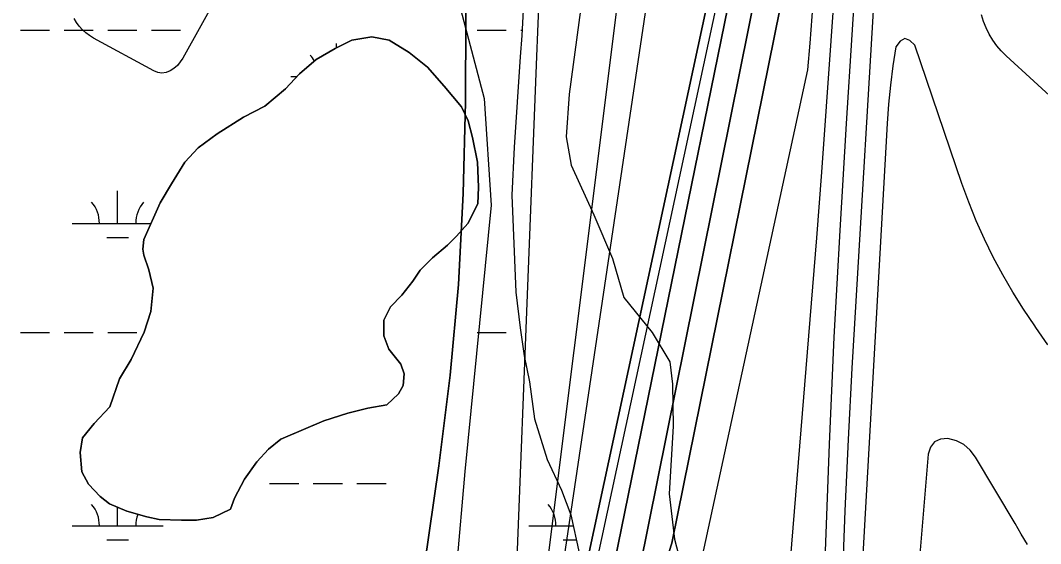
# Model space of a CAD drawing. Extents: x 3535183 to 3573198, y 534952 to 560562.
# Drawn here: x 3551208 to 3552330, y 550912 to 551488 of the extents above; entities that cross this region are included whole.
import ezdxf

# ---------------------------------------------------------------- set-up
doc = ezdxf.new("R2010")
doc.units = 0
for name, color, linetype in [('V-RIVR-EDGE', 7, 'Continuous'), ('V-SITE-VEGE', 7, 'Continuous'), ('V-TOPO-DPTH', 7, 'Continuous'), ('V-TOPO-MAJR', 7, 'Continuous'), ('V-TOPO-MINR', 7, 'Continuous'), ('V-TOPO-SHOR', 7, 'Continuous'), ('V-TOPO-WATR', 7, 'Continuous'), ('V-WETL-SWMP', 7, 'Continuous')]:
    doc.layers.add(name, color=color, linetype=linetype)

msp = doc.modelspace()

# ---------------------------------------------------------------- linework, layer by layer
at = {"layer": 'V-RIVR-EDGE'}
msp.add_lwpolyline([(3551869.1, 552135.5), (3551880.3, 552061.1), (3551883.9, 552032.2), (3551885.6, 552002.8), (3551883.6, 551942.2), (3551881.7, 551882.2), (3551868.3, 551806.6), (3551845.8, 551687.1), (3551833, 551624.7), (3551828.6, 551532.3), (3551811.5, 551406.9), (3551808.4, 551360.1), (3551813.7, 551328.8), (3551838.8, 551274.1), (3551859.1, 551226.1), (3551871.6, 551183.4), (3551902.7, 551144.9), (3551922.4, 551112.4), (3551925.3, 551087.8), (3551925.8, 551041.6), (3551921.4, 550967.2), (3551927.3, 550917.3), (3551933.9, 550892.1)], dxfattribs=at)
at = {"layer": 'V-SITE-VEGE'}
for p, q in [((3551684.8, 551528.5), (3551718.2, 551402.1)), ((3551572.6, 551466.3), (3551554.4, 551457.1)), ((3551594.5, 551470), (3551572.6, 551466.3)), ((3551613.6, 551466.5), (3551594.5, 551470)), ((3551635.6, 551452.9), (3551613.6, 551466.5)), ((3551554.4, 551457.1), (3551533.5, 551445.1)), ((3551655.7, 551436.6), (3551635.6, 551452.9)), ((3551533.5, 551445.1), (3551515.3, 551429.5)), ((3551515.3, 551429.5), (3551499.9, 551413)), ((3551674.1, 551415.7), (3551655.7, 551436.6)), ((3551499.9, 551413), (3551477.2, 551393.8)), ((3551693.3, 551393), (3551674.1, 551415.7)), ((3551718.2, 551402.1), (3551725.8, 551285)), ((3551477.2, 551393.8), (3551453.6, 551381.8)), ((3551700.7, 551377.6), (3551693.3, 551393)), ((3551453.6, 551381.8), (3551424.5, 551363.4)), ((3551705.3, 551359.3), (3551700.7, 551377.6)), ((3551424.5, 551363.4), (3551403.6, 551347.8)), ((3551711, 551332), (3551705.3, 551359.3)), ((3551403.6, 551347.8), (3551389.1, 551332.2)), ((3551389.1, 551332.2), (3551374.6, 551308.4)), ((3551712, 551304.7), (3551711, 551332)), ((3551374.6, 551308.4), (3551361.9, 551287.4)), ((3551711.2, 551286.4), (3551712, 551304.7)), ((3551361.9, 551287.4), (3551343.9, 551247.2)), ((3551725.8, 551285), (3551696.8, 550991.9)), ((3551700.3, 551264.5), (3551711.2, 551286.4)), ((3551687.7, 551250.7), (3551700.3, 551264.5)), ((3551677.7, 551240.7), (3551687.7, 551250.7)), ((3551343.9, 551247.2), (3551343.1, 551236.3)), ((3551661.3, 551226.9), (3551677.7, 551240.7)), ((3551343.1, 551236.3), (3551344, 551229.9)), ((3551344, 551229.9), (3551349.6, 551213.5)), ((3551647.7, 551213.2), (3551661.3, 551226.9)), ((3551349.6, 551213.5), (3551354.2, 551193.5)), ((3551639.6, 551201.3), (3551647.7, 551213.2)), ((3551627.8, 551185.7), (3551639.6, 551201.3)), ((3551354.2, 551193.5), (3551351.6, 551167.9)), ((3551615.1, 551172.9), (3551627.8, 551185.7)), ((3551607.9, 551158.3), (3551615.1, 551172.9)), ((3551351.6, 551167.9), (3551344.4, 551145.1)), ((3551608, 551140.9), (3551607.9, 551158.3)), ((3551344.4, 551145.1), (3551330, 551114.9)), ((3551613.5, 551126.4), (3551608, 551140.9)), ((3551626.4, 551110), (3551613.5, 551126.4)), ((3551330, 551114.9), (3551317.3, 551093.9)), ((3551630.1, 551099.1), (3551626.4, 551110)), ((3551317.3, 551093.9), (3551306.5, 551062.8)), ((3551629.2, 551086.3), (3551630.1, 551099.1)), ((3551623.8, 551077.2), (3551629.2, 551086.3)), ((3551611.1, 551065.3), (3551623.8, 551077.2)), ((3551306.5, 551062.8), (3551289.3, 551044.5)), ((3551568.3, 551055.9), (3551590.1, 551061.5)), ((3551590.1, 551061.5), (3551611.1, 551065.3)), ((3551541.9, 551047.6), (3551568.3, 551055.9)), ((3551289.3, 551044.5), (3551276.6, 551028.9)), ((3551494.6, 551027.3), (3551541.9, 551047.6)), ((3551276.6, 551028.9), (3551274, 551012.5)), ((3551480.9, 551016.3), (3551494.6, 551027.3)), ((3551468.2, 551002.5), (3551480.9, 551016.3)), ((3551274, 551012.5), (3551275.9, 550991.5)), ((3551454.7, 550983.3), (3551468.2, 551002.5)), ((3551696.8, 550991.9), (3551672.4, 550715.2)), ((3551275.9, 550991.5), (3551283.3, 550977.9)), ((3551443.8, 550962.3), (3551454.7, 550983.3)), ((3551283.3, 550977.9), (3551296.1, 550964.3)), ((3551296.1, 550964.3), (3551306.2, 550956.1)), ((3551439.3, 550950.4), (3551443.8, 550962.3)), ((3551306.2, 550956.1), (3551325.4, 550948)), ((3551325.4, 550948), (3551347.3, 550941.8)), ((3551420.2, 550941.2), (3551439.3, 550950.4)), ((3551347.3, 550941.8), (3551361, 550939.1)), ((3551361, 550939.1), (3551385.6, 550938.3)), ((3551385.6, 550938.3), (3551402, 550938.4)), ((3551402, 550938.4), (3551420.2, 550941.2))]:
    msp.add_line(p, q, dxfattribs=at)
at = {"layer": 'V-TOPO-DPTH'}
for points in [[(3552082.6, 553594.6), (3552081.2, 553156.2), (3552080.6, 553069.9), (3552079.3, 552983.6), (3552077.2, 552897.4), (3552074.6, 552811.1), (3552069.4, 552665.8), (3552068.9, 552652.2), (3552068.3, 552638.6), (3552067.6, 552625), (3552066.9, 552611.5), (3552059.4, 552481.3), (3552054.9, 552402.7), (3552050.2, 552324.1), (3552045.5, 552245.5), (3552040.7, 552166.8), (3552008.4, 551645.4), (3552007.2, 551627.8), (3552005.8, 551610.3), (3552004.2, 551592.8), (3551807.2, 550625.8)], [(3551807.2, 550625.8), (3552004.2, 551592.8), (3552005.8, 551610.3), (3552007.2, 551627.8), (3552008.4, 551645.4), (3552040.7, 552166.8), (3552045.5, 552245.5), (3552050.2, 552324.1), (3552054.9, 552402.7), (3552059.4, 552481.3), (3552066.9, 552611.5), (3552067.6, 552625), (3552068.3, 552638.6), (3552068.9, 552652.2), (3552069.4, 552665.8), (3552074.6, 552811.1), (3552077.2, 552897.4), (3552079.3, 552983.6), (3552080.6, 553069.9), (3552081.2, 553156.2), (3552082.6, 553594.6)], [(3552230.9, 553598.5), (3552154.5, 552923.8), (3552149.4, 552875.9), (3552144.6, 552827.9), (3552140.4, 552779.9), (3552136.6, 552731.9), (3552130.4, 552647.4), (3552130, 552641.6), (3552129.6, 552635.8), (3552129.2, 552630), (3552128.8, 552624.2), (3552071.4, 551748.9), (3552069.8, 551725.7), (3552068.2, 551702.6), (3552066.6, 551679.5), (3552064.9, 551656.4), (3552063, 551633.3), (3552060.9, 551610.2), (3552058.5, 551587.1), (3552055.9, 551564.1), (3551924.4, 550912.9), (3551918.6, 550894.4)], [(3551918.6, 550894.4), (3551924.4, 550912.9), (3552055.9, 551564.1), (3552058.5, 551587.1), (3552060.9, 551610.2), (3552063, 551633.3), (3552064.9, 551656.4), (3552066.6, 551679.5), (3552068.2, 551702.6), (3552069.8, 551725.7), (3552071.4, 551748.9), (3552128.8, 552624.2), (3552129.2, 552630), (3552129.6, 552635.8), (3552130, 552641.6), (3552130.4, 552647.4), (3552136.6, 552731.9), (3552140.4, 552779.9), (3552144.6, 552827.9), (3552149.4, 552875.9), (3552154.5, 552923.8), (3552230.9, 553598.5)], [(3552131.6, 553401.5), (3552129.7, 553357.5), (3552099.5, 552693), (3552098.2, 552665.1), (3552096.8, 552637.3), (3552095.3, 552609.5), (3552093.7, 552581.6), (3552071.3, 552205.2), (3552065.3, 552106), (3552059.1, 552006.8), (3552052.7, 551907.6), (3552046.1, 551808.5), (3552036.9, 551671.8), (3552034.6, 551641), (3552032, 551610.3), (3552029, 551579.6), (3551839.1, 550636.5)], [(3551839.1, 550636.5), (3552029, 551579.6), (3552032, 551610.3), (3552034.6, 551641), (3552036.9, 551671.8), (3552046.1, 551808.5), (3552052.7, 551907.6), (3552059.1, 552006.8), (3552065.3, 552106), (3552071.3, 552205.2), (3552093.7, 552581.6), (3552095.3, 552609.5), (3552096.8, 552637.3), (3552098.2, 552665.1), (3552099.5, 552693), (3552129.7, 553357.5), (3552131.6, 553401.5)], [(3551642.1, 550814.9), (3551668.4, 550998.1), (3551680.6, 551097.8), (3551690, 551197.6), (3551695.2, 551297.8), (3551697.6, 551398.2), (3551698.2, 551583.7), (3551698.2, 551597.4), (3551698.1, 551611), (3551698, 551624.7), (3551697.7, 551638.3), (3551695, 551764.4), (3551693.2, 551841.1), (3551691.1, 551917.8), (3551688.5, 551994.5), (3551685.7, 552071.2), (3551663.2, 552636.9)], [(3551784.1, 550672.9), (3551969.5, 551535.4), (3551971.3, 551540.4), (3551972.9, 551545.5), (3551974.2, 551550.7), (3551975.2, 551555.9), (3551975.9, 551561.2), (3551980, 551600.3), (3551980.5, 551605.3), (3551981, 551610.3), (3551981.3, 551615.4), (3551981.6, 551620.4), (3552013.8, 552209.1)], [(3551784.1, 550672.9), (3551969.5, 551535.4), (3551971.3, 551540.4), (3551972.9, 551545.5), (3551974.2, 551550.7), (3551975.2, 551555.9), (3551975.9, 551561.2), (3551980, 551600.3), (3551980.5, 551605.3), (3551981, 551610.3), (3551981.3, 551615.4), (3551981.6, 551620.4), (3552013.8, 552209.1)], [(3551857.3, 552197.7), (3551876.8, 551813.9), (3551878.2, 551780.1), (3551879.2, 551746.2), (3551879.5, 551712.3), (3551879.5, 551678.4), (3551878.8, 551618.2), (3551878.6, 551614.4), (3551878.1, 551610.7), (3551877.3, 551606.9), (3551876.3, 551603.3), (3551757.1, 550647)], [(3551857.3, 552197.7), (3551876.8, 551813.9), (3551878.2, 551780.1), (3551879.2, 551746.2), (3551879.5, 551712.3), (3551879.5, 551678.4), (3551878.8, 551618.2), (3551878.6, 551614.4), (3551878.1, 551610.7), (3551877.3, 551606.9), (3551876.3, 551603.3), (3551757.1, 550647)]]:
    msp.add_lwpolyline(points, dxfattribs=at)
at = {"layer": 'V-TOPO-MAJR'}
for points in [[(3552138.1, 552238.5), (3552091.7, 551668.9), (3552089.3, 551639.5), (3552087, 551610.1), (3552084.8, 551580.6), (3552082.7, 551551.2), (3552080.5, 551521.8), (3552078.3, 551492.4), (3552076, 551463), (3552073.7, 551433.6), (3551924.5, 550744.8)], [(3552315.4, 550911.5), (3552308.6, 550923), (3552301.8, 550934.6), (3552258.4, 551007.7), (3552252.4, 551015.2), (3552245.5, 551021.4), (3552237.2, 551025.5), (3552227.9, 551028.2), (3552219.8, 551027.3), (3552213.3, 551024.4), (3552208.9, 551018.7), (3552206.1, 551011), (3552179.7, 550694.1)]]:
    msp.add_lwpolyline(points, dxfattribs=at)
at = {"layer": 'V-TOPO-MINR'}
for points in [[(3552082.6, 553594.6), (3552081.2, 553156.2), (3552080.6, 553069.9), (3552079.3, 552983.6), (3552077.2, 552897.4), (3552074.6, 552811.1), (3552069.4, 552665.8), (3552068.9, 552652.2), (3552068.3, 552638.6), (3552067.6, 552625), (3552066.9, 552611.5), (3552059.4, 552481.3), (3552054.9, 552402.7), (3552050.2, 552324.1), (3552045.5, 552245.5), (3552040.7, 552166.8), (3552008.4, 551645.4), (3552007.2, 551627.8), (3552005.8, 551610.3), (3552004.2, 551592.8), (3551807.2, 550625.8)], [(3552230.9, 553598.5), (3552154.5, 552923.8), (3552149.4, 552875.9), (3552144.6, 552827.9), (3552140.4, 552779.9), (3552136.6, 552731.9), (3552130.4, 552647.4), (3552130, 552641.6), (3552129.6, 552635.8), (3552129.2, 552630), (3552128.8, 552624.2), (3552071.4, 551748.9), (3552069.8, 551725.7), (3552068.2, 551702.6), (3552066.6, 551679.5), (3552064.9, 551656.4), (3552063, 551633.3), (3552060.9, 551610.2), (3552058.5, 551587.1), (3552055.9, 551564.1), (3551924.4, 550912.9), (3551918.6, 550894.4)], [(3552751.3, 553581.6), (3552361.4, 552613.7), (3552194.1, 552312.7), (3552176.6, 552218.6), (3552161.2, 552124.2), (3552148.9, 552029.3), (3552138.7, 551934.1), (3552115, 551671.4), (3552112.3, 551640.7), (3552109.7, 551610), (3552107.4, 551579.3), (3552105.1, 551548.6), (3552099.4, 551465.6), (3552094.2, 551393.4), (3552088.9, 551321.2), (3552083.3, 551249), (3552077.6, 551176.9), (3552033.3, 550633.2)], [(3551912.1, 553419.1), (3551918.4, 553348.9), (3551922.4, 553278.6), (3551925, 553208.2), (3551936.6, 552670.7), (3551936.8, 552657.7), (3551937.1, 552644.7), (3551937.3, 552631.7), (3551937.5, 552618.8), (3551937.6, 552605.8), (3551937.7, 552592.8), (3551937.6, 552579.8), (3551937.4, 552566.9), (3551921.3, 551659.9), (3551919.8, 551635.4), (3551916.8, 551611.1), (3551911.7, 551587.2), (3551905.2, 551563.5), (3551770.4, 550659.8)], [(3552131.6, 553401.5), (3552129.7, 553357.5), (3552099.5, 552693), (3552098.2, 552665.1), (3552096.8, 552637.3), (3552095.3, 552609.5), (3552093.7, 552581.6), (3552071.3, 552205.2), (3552065.3, 552106), (3552059.1, 552006.8), (3552052.7, 551907.6), (3552046.1, 551808.5), (3552036.9, 551671.8), (3552034.6, 551641), (3552032, 551610.3), (3552029, 551579.6), (3551839.1, 550636.5)], [(3552050.3, 553375.9), (3552051.2, 553333.4), (3552052, 553290.9), (3552058.1, 552875.7), (3552058.4, 552836.3), (3552058.4, 552796.9), (3552057.7, 552757.5), (3552056.7, 552718.1), (3552054.6, 552652.2), (3552054.4, 552645.7), (3552054.1, 552639.3), (3552053.8, 552632.8), (3552053.5, 552626.4), (3552049.9, 552563.7), (3552047.8, 552525.9), (3552045.6, 552488.1), (3552043.4, 552450.4), (3552041.2, 552412.6), (3551994.8, 551632.7), (3551994.1, 551621.5), (3551993.2, 551610.3), (3551992.2, 551599.1), (3551991.1, 551587.9), (3551645.7, 549981.3)], [(3551663.2, 552636.9), (3551685.7, 552071.2), (3551688.5, 551994.5), (3551691.1, 551917.8), (3551693.2, 551841.1), (3551695, 551764.4), (3551697.7, 551638.3), (3551698, 551624.7), (3551698.1, 551611), (3551698.2, 551597.4), (3551698.2, 551583.7), (3551697.6, 551398.2), (3551695.2, 551297.8), (3551690, 551197.6), (3551680.6, 551097.8), (3551668.4, 550998.1), (3551642.1, 550814.9)], [(3551768.3, 552626.4), (3551782.7, 551914.3), (3551783.5, 551863.7), (3551784, 551813.2), (3551784.1, 551762.6), (3551783.9, 551712), (3551783.2, 551622.9), (3551783.1, 551616.8), (3551782.9, 551610.8), (3551782.7, 551604.8), (3551782.5, 551598.8), (3551780.4, 551556.7), (3551779.2, 551529.6), (3551778, 551502.5), (3551776.8, 551475.4), (3551775.7, 551448.4), (3551743.8, 550634.3)], [(3552013.8, 552209.1), (3551981.6, 551620.4), (3551981.3, 551615.4), (3551981, 551610.3), (3551980.5, 551605.3), (3551980, 551600.3), (3551975.9, 551561.2), (3551975.2, 551555.9), (3551974.2, 551550.7), (3551972.9, 551545.5), (3551971.3, 551540.4), (3551969.5, 551535.4), (3551784.1, 550672.9)], [(3551469.6, 551596), (3551386.8, 551446.5), (3551384, 551442.4), (3551380.9, 551438.6), (3551377.1, 551435.4), (3551373, 551432.6), (3551368.5, 551430.9), (3551364, 551430.2), (3551359.5, 551430.9), (3551355.1, 551432.5), (3551288.8, 551468.6), (3551284.4, 551471.4), (3551280.3, 551474.4)], [(3552151.3, 551591.4), (3552122.3, 551105.6), (3552118.1, 551027.1), (3552114.5, 550948.6), (3552111.7, 550870.1)], [(3552128.7, 551570.3), (3552116.1, 551374.8), (3552109, 551257.1), (3552102.7, 551139.5), (3552097.5, 551021.8), (3552093.1, 550904)], [(3551280.3, 551474.4), (3551276.5, 551477.9), (3551273, 551481.7), (3551270, 551485.9), (3551267.4, 551490.2)], [(3552352.9, 551393.4), (3552292, 551449), (3552286.6, 551454.5), (3552281.6, 551460.2), (3552277.3, 551466.5), (3552273.4, 551473.1), (3552270.1, 551480), (3552267.1, 551487), (3552264.7, 551494.3)], [(3552337.7, 551131), (3552324.6, 551150.2), (3552323.3, 551152), (3552311, 551170.4), (3552299.2, 551189), (3552288.2, 551208.1), (3552277.7, 551227.5), (3552268.1, 551247.4), (3552259, 551267.5), (3552250.9, 551288), (3552243.3, 551308.7), (3552191.6, 551460.9), (3552186, 551466.2), (3552180.5, 551468.2), (3552175.5, 551465.4), (3552170.7, 551459.2), (3552167.4, 551438.2), (3552164.7, 551417), (3552162.6, 551395.8), (3552161.1, 551374.6), (3552128.9, 550802.4)]]:
    msp.add_lwpolyline(points, dxfattribs=at)
at = {"layer": 'V-TOPO-SHOR'}
msp.add_lwpolyline([(3551343.9, 551247.2), (3551361.9, 551287.4), (3551374.6, 551308.4), (3551389.1, 551332.2), (3551403.6, 551347.8), (3551424.5, 551363.4), (3551453.6, 551381.8), (3551477.2, 551393.8), (3551499.9, 551413), (3551515.3, 551429.5), (3551533.5, 551445.1), (3551554.4, 551457.1), (3551572.6, 551466.3), (3551594.5, 551470), (3551613.6, 551466.5), (3551635.6, 551452.9), (3551655.7, 551436.6), (3551674.1, 551415.7), (3551693.3, 551393), (3551700.7, 551377.6), (3551705.3, 551359.3), (3551711, 551332), (3551712, 551304.7), (3551711.2, 551286.4), (3551700.3, 551264.5), (3551687.7, 551250.7), (3551677.7, 551240.7), (3551661.3, 551226.9), (3551647.7, 551213.2), (3551639.6, 551201.3), (3551627.8, 551185.7), (3551615.1, 551172.9), (3551607.9, 551158.3), (3551608, 551140.9), (3551613.5, 551126.4), (3551626.4, 551110), (3551630.1, 551099.1), (3551629.2, 551086.3), (3551623.8, 551077.2), (3551611.1, 551065.3), (3551590.1, 551061.5), (3551568.3, 551055.9), (3551541.9, 551047.6), (3551524.6, 551040.2), (3551494.6, 551027.3), (3551480.9, 551016.3), (3551468.2, 551002.5), (3551454.7, 550983.3), (3551443.8, 550962.3), (3551439.3, 550950.4), (3551420.2, 550941.2), (3551402, 550938.4), (3551385.6, 550938.3), (3551361, 550939.1), (3551347.3, 550941.8), (3551325.4, 550948), (3551306.2, 550956.1), (3551296.1, 550964.3), (3551283.3, 550977.9), (3551275.9, 550991.5), (3551274, 551012.5), (3551276.6, 551028.9), (3551289.3, 551044.5), (3551306.5, 551062.8), (3551317.3, 551093.9), (3551330, 551114.9), (3551344.4, 551145.1), (3551351.6, 551167.9), (3551354.2, 551193.5), (3551349.6, 551213.5), (3551344, 551229.9), (3551343.1, 551236.3), (3551343.9, 551247.2)], dxfattribs=at)
at = {"layer": 'V-TOPO-WATR'}
msp.add_lwpolyline([(3551857.3, 552197.7), (3551876.8, 551813.9), (3551878.2, 551780.1), (3551879.2, 551746.2), (3551879.5, 551712.3), (3551879.5, 551678.4), (3551878.8, 551618.2), (3551878.6, 551614.4), (3551878.1, 551610.7), (3551877.3, 551606.9), (3551876.3, 551603.3), (3551757.1, 550647)], dxfattribs=at)
at = {"layer": 'V-WETL-SWMP'}
for p, q in [((3551762.1, 551524.6), (3551759.6, 551471.7)), ((3551208.4, 551477.3), (3551240.4, 551477.3)), ((3551256.4, 551477.3), (3551288.4, 551477.3)), ((3551304.4, 551477.3), (3551336.4, 551477.3)), ((3551352.4, 551477.3), (3551384.4, 551477.3)), ((3551710.3, 551477.3), (3551742.3, 551477.3)), ((3551758.3, 551477.3), (3551759.9, 551477.3)), ((3551572.6, 551466.3), (3551554.4, 551457.1)), ((3551594.5, 551470), (3551572.6, 551466.3)), ((3551613.6, 551466.5), (3551594.5, 551470)), ((3551635.6, 551452.9), (3551613.6, 551466.5)), ((3551759.6, 551471.7), (3551757.9, 551448)), ((3551554.4, 551457.1), (3551533.5, 551445.1)), ((3551555.7, 551457.7), (3551555.7, 551462.6)), ((3551655.7, 551436.6), (3551635.6, 551452.9)), ((3551533.5, 551445.1), (3551515.3, 551429.5)), ((3551757.9, 551448), (3551751.1, 551348.6)), ((3551515.3, 551429.5), (3551499.9, 551413)), ((3551674.1, 551415.7), (3551655.7, 551436.6)), ((3551505.7, 551426.6), (3551512.6, 551426.6)), ((3551499.9, 551413), (3551477.2, 551393.8)), ((3551693.3, 551393), (3551674.1, 551415.7)), ((3551477.2, 551393.8), (3551453.6, 551381.8)), ((3551700.7, 551377.6), (3551693.3, 551393)), ((3551453.6, 551381.8), (3551424.5, 551363.4)), ((3551705.3, 551359.3), (3551700.7, 551377.6)), ((3551424.5, 551363.4), (3551403.6, 551347.8)), ((3551710.9, 551332), (3551705.3, 551359.3)), ((3551403.6, 551347.8), (3551389.1, 551332.2)), ((3551751.1, 551348.6), (3551748.7, 551295.7)), ((3551389.1, 551332.2), (3551374.6, 551308.4)), ((3551712, 551304.7), (3551710.9, 551332)), ((3551374.6, 551308.4), (3551361.9, 551287.4)), ((3551315.2, 551264.7), (3551315.2, 551300.7)), ((3551711.2, 551286.4), (3551712, 551304.7)), ((3551748.7, 551295.7), (3551752.8, 551189)), ((3551361.9, 551287.4), (3551343.9, 551247.2)), ((3551700.3, 551264.5), (3551711.2, 551286.4)), ((3551265.2, 551264.7), (3551351.8, 551264.7)), ((3551687.6, 551250.7), (3551700.3, 551264.5)), ((3551677.7, 551240.7), (3551687.6, 551250.7)), ((3551303.2, 551249.3), (3551327.2, 551249.3)), ((3551343.9, 551247.2), (3551343.1, 551236.3)), ((3551661.3, 551226.9), (3551677.7, 551240.7)), ((3551343.1, 551236.3), (3551344, 551229.9)), ((3551344, 551229.9), (3551349.5, 551213.5)), ((3551647.7, 551213.2), (3551661.3, 551226.9)), ((3551349.5, 551213.5), (3551354.2, 551193.5)), ((3551639.6, 551201.3), (3551647.7, 551213.2)), ((3551627.8, 551185.7), (3551639.6, 551201.3)), ((3551354.2, 551193.5), (3551351.6, 551167.9)), ((3551615.1, 551172.9), (3551627.8, 551185.7)), ((3551752.8, 551189), (3551757.6, 551149.8)), ((3551607.9, 551158.3), (3551615.1, 551172.9)), ((3551351.6, 551167.9), (3551344.4, 551145.1)), ((3551608, 551140.9), (3551607.9, 551158.3)), ((3551757.6, 551149.8), (3551762.3, 551118.9)), ((3551208.4, 551144.6), (3551240.4, 551144.6)), ((3551256.4, 551144.6), (3551288.4, 551144.6)), ((3551304.4, 551144.6), (3551336.4, 551144.6)), ((3551344.4, 551145.1), (3551330, 551114.9)), ((3551613.5, 551126.4), (3551608, 551140.9)), ((3551710.3, 551144.6), (3551742.3, 551144.6)), ((3551758.3, 551144.6), (3551758.4, 551144.6)), ((3551626.4, 551110), (3551613.5, 551126.4)), ((3551762.3, 551118.9), (3551767.9, 551090.6)), ((3551330, 551114.9), (3551317.3, 551093.9)), ((3551630.1, 551099.1), (3551626.4, 551110)), ((3551317.3, 551093.9), (3551306.5, 551062.8)), ((3551629.2, 551086.3), (3551630.1, 551099.1)), ((3551623.8, 551077.2), (3551629.2, 551086.3)), ((3551767.9, 551090.6), (3551773.6, 551049.6)), ((3551611.1, 551065.3), (3551623.8, 551077.2)), ((3551306.5, 551062.8), (3551289.3, 551044.5)), ((3551568.3, 551055.9), (3551590.1, 551061.5)), ((3551590.1, 551061.5), (3551611.1, 551065.3)), ((3551541.9, 551047.6), (3551568.3, 551055.9)), ((3551773.6, 551049.6), (3551787.5, 551005)), ((3551289.3, 551044.5), (3551276.6, 551028.9)), ((3551494.6, 551027.3), (3551541.9, 551047.6)), ((3551276.6, 551028.9), (3551274, 551012.5)), ((3551480.9, 551016.3), (3551494.6, 551027.3)), ((3551468.2, 551002.5), (3551480.9, 551016.3)), ((3551274, 551012.5), (3551275.9, 550991.5)), ((3551787.5, 551005), (3551803.2, 550971.3)), ((3551454.7, 550983.3), (3551468.2, 551002.5)), ((3551275.9, 550991.5), (3551283.3, 550977.9)), ((3551443.8, 550962.3), (3551454.7, 550983.3)), ((3551283.3, 550977.9), (3551296.1, 550964.3)), ((3551482.3, 550978.4), (3551514.3, 550978.4)), ((3551530.3, 550978.4), (3551562.3, 550978.4)), ((3551578.3, 550978.4), (3551610.3, 550978.4)), ((3551803.2, 550971.3), (3551813.3, 550944)), ((3551296.1, 550964.3), (3551306.2, 550956.1)), ((3551439.3, 550950.4), (3551443.8, 550962.3)), ((3551306.2, 550956.1), (3551325.4, 550948)), ((3551315.2, 550932), (3551315.2, 550952.3)), ((3551325.4, 550948), (3551347.3, 550941.8)), ((3551420.2, 550941.2), (3551439.3, 550950.4)), ((3551347.3, 550941.8), (3551361, 550939.1)), ((3551361, 550939.1), (3551385.6, 550938.3)), ((3551385.6, 550938.3), (3551402, 550938.4)), ((3551402, 550938.4), (3551420.2, 550941.2)), ((3551813.3, 550944), (3551822.7, 550902.1)), ((3551265.2, 550932), (3551365.2, 550932)), ((3551767.1, 550932), (3551816, 550932)), ((3551303.2, 550916.6), (3551327.2, 550916.6)), ((3551805.1, 550916.6), (3551819.5, 550916.6))]:
    msp.add_line(p, q, dxfattribs=at)
for centre, start, end in [((3551500.4, 551427), 27.8328, 40.7718), ((3551260, 551265.2), 359.2282, 40.7718), ((3551370.4, 551265.2), 139.2282, 180.7718), ((3551260, 550932.5), 359.2282, 40.7718), ((3551761.9, 550932.5), 359.2282, 40.7718), ((3551370.4, 550932.5), 159.9195, 180.7718)]:
    msp.add_arc(centre, 35.2, start, end, dxfattribs=at)

doc.saveas('drawing.dxf')
